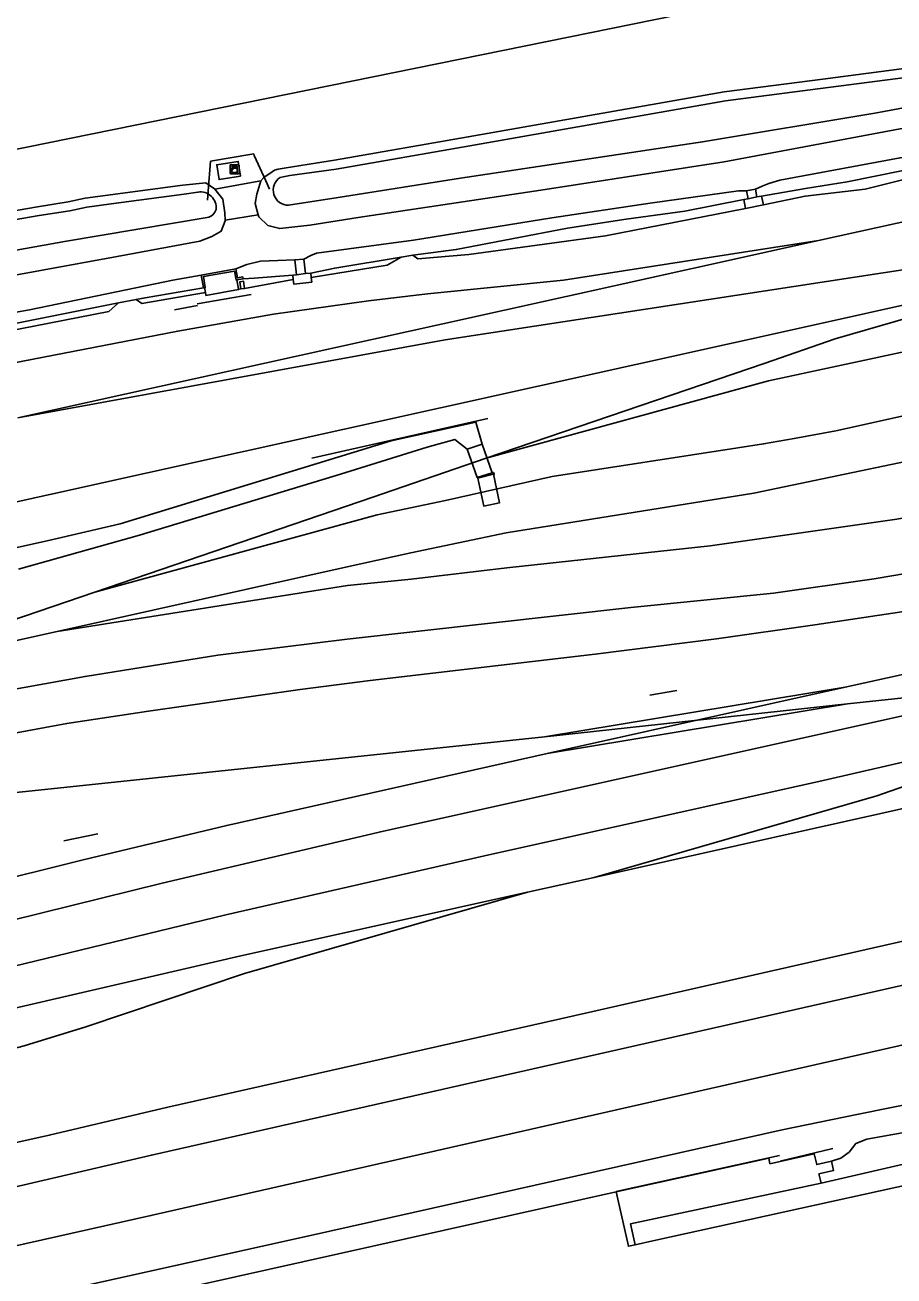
# Model space of a CAD drawing. Extents: x 161477 to 163040, y 383680 to 384868.
# Drawn here: x 162022.7 to 162118.8, y 383830.5 to 383968.8 of the extents above; entities that cross this region are included whole.
import ezdxf

# ---------------------------------------------------------------- set-up
doc = ezdxf.new("R2010")
doc.units = 0
for name, color, linetype in [('IMGEO_Grasland_overig', 7, 'Continuous'), ('IMGEO_Hek', 7, 'Continuous'), ('IMGEO_Kast', 7, 'Continuous'), ('IMGEO_Loofbos', 7, 'Continuous'), ('IMGEO_Muur', 7, 'Continuous'), ('IMGEO_Overweg_gesloten', 7, 'Continuous'), ('IMGEO_Pand', 7, 'Continuous'), ('IMGEO_Spoor', 7, 'Continuous'), ('IMGEO_Spoorbaan_halfverhard', 7, 'Continuous'), ('IMGEO_Terreindeel_gesloten', 7, 'Continuous'), ('IMGEO_Terreindeel_onvherhard', 7, 'Continuous'), ('IMGEO_Terreindeel_open', 7, 'Continuous'), ('IMGEO_Voetpad_op_trap', 7, 'Continuous'), ('IMGEO_Waterloop', 7, 'Continuous')]:
    doc.layers.add(name, color=color, linetype=linetype)

msp = doc.modelspace()

# ---------------------------------------------------------------- linework, layer by layer
at = {"layer": 'IMGEO_Grasland_overig'}
for points in [[(162160.3, 383960.6), (162156.48, 383960.02), (162153.83, 383959.41), (162130.51, 383954.62), (162122.68, 383953.34), (162113.59, 383951.49), (162108.96, 383950.74), (162104.12, 383949.91)], [(162136.37, 383957.17), (162126.86, 383955.33), (162119.43, 383954.14), (162106.12, 383951.67), (162104.92, 383951.3), (162104.16, 383951.02), (162103.44, 383950.68)], [(162102.45, 383950.49), (162101.55, 383950.48), (162091.78, 383949.14), (162080.92, 383947.51), (162065.62, 383945.02), (162054.88, 383943.6), (162054.28, 383943.32), (162053.49, 383942.95)], [(162102.15, 383949.53), (162095.61, 383948.23), (162089.15, 383947.35), (162082.65, 383946.35), (162070.34, 383943.99), (162065.55, 383943.37)], [(162102.62, 383949.62), (162102.15, 383949.53)], [(162102.15, 383949.53), (162102.34, 383948.55)], [(162104.12, 383949.91), (162103.6, 383949.82)], [(162104.31, 383948.93), (162104.12, 383949.91)], [(162064.27, 383943.16), (162056.9, 383941.94), (162054.25, 383941.39)], [(162052.49, 383942.84), (162050.63, 383942.79), (162048.68, 383942.7), (162047.18, 383942.34), (162045.98, 383941.85)], [(162042.14, 383941.17), (162039.02, 383940.6), (162023.15, 383937.33), (162004.87, 383934.08), (161992.3, 383931.73), (161988.29, 383930.8)], [(162046.27, 383939.6), (162046.08, 383940.64)], [(162046.94, 383939.7), (162046.82, 383940.49), (162046.43, 383940.44), (162046.54, 383939.65)], [(162052.26, 383941.17), (162048.01, 383940.82), (162046.79, 383940.77)], [(162052.68, 383941.21), (162052.26, 383941.17)], [(162052.26, 383941.17), (162052.32, 383940.67)], [(162054.25, 383941.39), (162053.67, 383941.33)], [(162054.31, 383940.89), (162054.25, 383941.39)], [(162042.39, 383939.76), (162035.94, 383938.67), (162034.95, 383938.48)], [(162042.52, 383939.78), (162042.61, 383939.23)], [(162000.1, 383931.74), (162008.45, 383933.19), (162033.01, 383938.09)]]:
    msp.add_lwpolyline(points, dxfattribs=at)
at = {"layer": 'IMGEO_Hek'}
for points in [[(162043.18, 383953.76), (162047.75, 383954.55)], [(162047.75, 383954.55), (162047.95, 383954.58)], [(162047.95, 383954.58), (162048.01, 383954.41)], [(162048.01, 383954.41), (162049.27, 383951.58)], [(162042.9, 383950.46), (162043.18, 383953.76)], [(162049.27, 383951.58), (162049.68, 383950.66)], [(162042.82, 383949.46), (162042.9, 383950.46)], [(162047.67, 383939.04), (162041.71, 383938)], [(162041.74, 383937.82), (162039.2, 383937.33)], [(162054.36, 383920.92), (162073.85, 383925.31)], [(162094.74, 383895.22), (162091.77, 383894.73)], [(162026.93, 383878.62), (162030.71, 383879.38)], [(162088.03, 383839.84), (162106.1, 383843.8)], [(162112.01, 383844.56), (162106.15, 383843.17)]]:
    msp.add_lwpolyline(points, dxfattribs=at)
at = {"layer": 'IMGEO_Kast'}
for p, q in [((162045.33, 383952.46), (162045.33, 383953.3)), ((162045.33, 383953.3), (162045.33, 383952.46)), ((162045.41, 383953.38), (162046.25, 383953.38)), ((162046.25, 383953.38), (162045.41, 383953.38)), ((162046.33, 383953.31), (162046.33, 383952.47)), ((162046.33, 383952.47), (162046.33, 383953.31)), ((162046.26, 383952.38), (162045.42, 383952.38)), ((162045.42, 383952.38), (162046.26, 383952.38))]:
    msp.add_line(p, q, dxfattribs=at)
for points in [[(162045.53, 383953.17), (162046.13, 383953.17), (162046.13, 383953.09), (162045.53, 383953.09), (162045.53, 383953.17)], [(162045.53, 383953), (162046.13, 383953), (162046.13, 383952.51), (162045.53, 383952.51), (162045.53, 383953)]]:
    msp.add_lwpolyline(points, dxfattribs=at)
msp.add_circle((162045.61, 383952.85), 0.0377, dxfattribs=at)
for centre, start, end in [((162045.41, 383953.3), 92.4484, 184.2845), ((162045.41, 383953.3), 92.4484, 184.2845), ((162046.25, 383953.3), 2.4484, 94.2845), ((162046.25, 383953.3), 2.4484, 94.2845), ((162045.41, 383952.46), 182.4484, 274.2845), ((162045.41, 383952.46), 182.4484, 274.2845), ((162046.25, 383952.46), 272.4484, 4.2845), ((162046.25, 383952.46), 272.4484, 4.2845)]:
    msp.add_arc(centre, 0.0779, start, end, dxfattribs=at)
at = {"layer": 'IMGEO_Loofbos'}
for points in [[(162219.17, 383995.88), (162219.25, 383995.24), (162013.21, 383953.38)], [(162048.74, 383951.59), (162049.06, 383951.96), (162049.99, 383952.59), (162050.25, 383952.76), (162050.66, 383952.87), (162051.32, 383953.01), (162054.08, 383953.44), (162056.89, 383953.89), (162071.68, 383956.46), (162099.97, 383961.43), (162110.89, 383962.85), (162121, 383964.16), (162136.11, 383966.85), (162138.76, 383967.26), (162140.44, 383967.48), (162141.35, 383967.53), (162141.99, 383967.28), (162142.69, 383966.45), (162142.82, 383966.24), (162142.84, 383966.11)], [(162043.65, 383950.68), (162048.74, 383951.59)], [(162048.74, 383951.59), (162048.3, 383950.13), (162048.12, 383949.09), (162048.45, 383947.82)], [(162013.98, 383947), (162024.05, 383948.73), (162027.42, 383949.27), (162029.31, 383949.67), (162040.11, 383951.11), (162042.66, 383951.37), (162043.62, 383950.72), (162043.65, 383950.68)], [(162044.8, 383947.25), (162044.75, 383948.07), (162044.52, 383949.56), (162043.65, 383950.68)], [(162044.8, 383947.25), (162048.45, 383947.82)]]:
    msp.add_lwpolyline(points, dxfattribs=at)
at = {"layer": 'IMGEO_Muur'}
for points in [[(162045.98, 383941.85), (162042.14, 383941.17)], [(162046.79, 383940.77), (162046.74, 383940.97), (162046.15, 383940.86), (162045.98, 383941.85)], [(162042.14, 383941.17), (162042.39, 383939.76)], [(162042.52, 383939.78), (162042.59, 383939.79), (162042.38, 383941), (162045.81, 383941.61), (162045.99, 383940.63), (162046.08, 383940.64)], [(162046.08, 383940.64), (162046.79, 383940.77)], [(162042.39, 383939.76), (162042.52, 383939.78)], [(162089.62, 383836.26), (162110.7, 383840.75), (162127.47, 383844.63), (162131.77, 383845.7), (162135.03, 383846.61), (162141.89, 383848.65), (162144.29, 383849.03), (162147.27, 383849.84), (162167.78, 383854.26), (162170.54, 383854.89), (162171.61, 383855.13), (162171.79, 383855.17), (162178.35, 383856.09), (162181.2, 383856.59)]]:
    msp.add_lwpolyline(points, dxfattribs=at)
at = {"layer": 'IMGEO_Overweg_gesloten'}
for points in [[(162071.54, 383921.92), (162073.21, 383922.46)], [(162074.32, 383919.31), (162073.21, 383922.46)], [(162071.54, 383921.92), (162072.66, 383918.78)], [(162074.32, 383919.31), (162072.66, 383918.78)], [(162074.48, 383919.14), (162072.72, 383918.73)], [(162072.72, 383918.73), (162073.38, 383915.62), (162075.13, 383915.99), (162074.48, 383919.14)]]:
    msp.add_lwpolyline(points, dxfattribs=at)
at = {"layer": 'IMGEO_Pand'}
for points in [[(162046.48, 383952.1), (162044.12, 383951.73), (162043.86, 383953.37), (162046.23, 383953.74), (162046.48, 383952.1)], [(162090.14, 383833.92), (162092.1, 383834.36), (162120.93, 383840.7), (162121.37, 383840.8), (162139.81, 383844.85)], [(162088.04, 383839.79), (162000, 383820.13), (161884.78, 383794.45), (161884.66, 383795.01), (161884.29, 383794.93), (161884.34, 383794.72)], [(162088.04, 383839.79), (162089.38, 383833.76), (162090.14, 383833.92)]]:
    msp.add_lwpolyline(points, dxfattribs=at)
at = {"layer": 'IMGEO_Spoor'}
for points in [[(162438.62, 384002.73), (162422.41, 383999.62), (162409.91, 383997.09), (162392.54, 383993.36), (162384.28, 383991.52), (162368.49, 383988.03), (162353.25, 383984.63), (162331.04, 383979.7), (162301.46, 383973.15), (162274.22, 383967.05), (162266.99, 383965.42), (162236.06, 383958.54), (162204.92, 383951.64), (162178.16, 383945.64), (162141.24, 383937.49), (162121.53, 383933.06), (162112.43, 383931.11)], [(162112.31, 383923.94), (162128.77, 383927.61), (162135.63, 383929.04), (162172.67, 383937.27), (162200.86, 383943.44), (162249.36, 383954.22), (162273.02, 383959.47), (162284.97, 383962.12), (162336.13, 383973.44), (162362.03, 383979.17), (162388.12, 383984.93), (162414.86, 383990.86), (162441.68, 383996.44)], [(161983.02, 383882.43), (162002.6, 383886.8), (162017.08, 383889.7), (162027.28, 383891.57), (162036.3, 383892.96), (162053.1, 383895.33), (162060.81, 383896.33), (162085.72, 383899.26), (162099.11, 383900.95), (162110.01, 383902.48), (162119.36, 383903.88), (162127.92, 383905.34), (162136.6, 383906.89), (162146.67, 383908.84), (162166.54, 383913.05), (162267.83, 383935.63), (162298.18, 383942.49), (162368.54, 383958.02), (162456.6, 383977.62)], [(161981.95, 383886.79), (162015.79, 383894.36), (162029.29, 383896.79), (162043.99, 383899.13), (162058.27, 383900.92), (162089.66, 383904.4), (162105.43, 383905.98), (162116.55, 383907.59), (162125.44, 383909.1), (162136.16, 383911.23), (162167.56, 383918.35), (162190.79, 383923.42), (162250.53, 383936.75), (162372.17, 383963.7)], [(162121.29, 383947.41), (162110.4, 383945.01)], [(162149.86, 383946.37), (162069.13, 383934.01)], [(162110.4, 383945.01), (162082.22, 383940.62)], [(162110.4, 383945.01), (162082.49, 383938.82)], [(162143.51, 383943.17), (162111.79, 383936.09)], [(162143.51, 383943.17), (162112.25, 383934.11)], [(162325.36, 383942.82), (162261.47, 383928.4), (162238.34, 383923.34), (162189.76, 383912.44), (162113.36, 383895.61)], [(162082.22, 383940.62), (162067.16, 383939.08), (162060.65, 383938.31), (162050.14, 383936.84), (162039.55, 383934.98), (161761.26, 383881.1), (161737.23, 383876.55), (161717.53, 383872.76)], [(162082.49, 383938.82), (162068.85, 383935.78)], [(162111.79, 383936.09), (161895.74, 383888.14)], [(162068.85, 383935.78), (162021.85, 383925.39)], [(162069.13, 383934.01), (162021.85, 383925.39)], [(162112.25, 383934.11), (162104.4, 383931.41)], [(162104.4, 383931.41), (162073.65, 383920.91)], [(162112.43, 383931.11), (162104.88, 383929.48)], [(162104.88, 383929.48), (162073.65, 383920.91)], [(161750.33, 383784.82), (161856.15, 383808.49), (162010.58, 383842.76), (162025.33, 383846.04), (162038.44, 383849.14), (162081.87, 383858.91), (162203.93, 383886.62), (162328.82, 383914.89), (162363.46, 383922.8), (162370.5, 383924.21), (162377.8, 383925.46), (162384.63, 383926.4), (162393.03, 383927.13), (162402.21, 383927.44), (162408.98, 383927.48)], [(161752.19, 383780.4), (161875.71, 383807.94), (162015.25, 383838.88), (162036.64, 383843.84), (162104.75, 383859.25), (162247.6, 383891.59), (162328.95, 383910.05), (162367.14, 383918.71), (162379.68, 383921.18), (162389.53, 383922.69), (162398.92, 383923.74), (162409, 383924.59)], [(162069.15, 383916.25), (162080.97, 383918.9), (162101.5, 383922.08), (162104.33, 383922.5), (162107.72, 383923.11), (162112.31, 383923.94)], [(162065.34, 383910.45), (162075.88, 383912.66), (162103.27, 383917.07), (162129.38, 383922.52)], [(161754.68, 383774.37), (161849.16, 383795.44), (161951.91, 383818.25), (162017.67, 383832.92), (162036.57, 383837.16), (162110.8, 383854.02), (162201.33, 383874.48), (162299.92, 383896.88), (162339.11, 383905.77), (162371.6, 383913.13), (162387.02, 383916.6), (162393.33, 383917.81), (162399.33, 383918.84), (162404.24, 383919.61), (162409.95, 383920.31), (162415.59, 383920.88), (162421.26, 383921.34), (162428.5, 383921.74), (162433.31, 383921.88), (162439.75, 383921.91), (162444.26, 383921.83)], [(162073.65, 383920.91), (162061.13, 383916.6)], [(162061.13, 383916.6), (162030.37, 383906.11)], [(162069.15, 383916.25), (162061.6, 383914.66)], [(162065.37, 383907.55), (162075.95, 383908.81), (162098.42, 383911.21), (162119.06, 383914.19), (162133.33, 383916.82)], [(162061.6, 383914.66), (162030.37, 383906.11)], [(162065.34, 383910.45), (162057.94, 383908.83)], [(162057.94, 383908.83), (162026.21, 383901.77)], [(162065.37, 383907.55), (162058.31, 383906.85)], [(162030.37, 383906.11), (162017.93, 383901.87)], [(162058.31, 383906.85), (162026.21, 383901.77)], [(162026.21, 383901.77), (162018.35, 383900.01)], [(162209.45, 383902.11), (162168.66, 383893.18), (162117.31, 383881.61)], [(161756.53, 383768.76), (161838.28, 383786.93), (161975.14, 383817.36), (162056.37, 383835.44), (162106.4, 383846.65), (162114.63, 383848.32), (162125.79, 383850.6), (162135.24, 383852.23), (162143.31, 383853.7), (162150.4, 383855), (162159.12, 383856.88), (162165.31, 383858.26), (162254.85, 383878.09), (162292.54, 383886.49), (162314.34, 383891.26), (162320.37, 383892.65), (162328.36, 383894.6), (162337.4, 383896.88)], [(162113.36, 383895.61), (162080.1, 383890.11)], [(162113.36, 383895.61), (162080.4, 383888.27)], [(162113.62, 383893.74), (162080.1, 383890.11)], [(162113.62, 383893.74), (162080.4, 383888.27)], [(162120.56, 383894.49), (162113.62, 383893.74)], [(162120.88, 383892.68), (162062.31, 383879.66), (162037.81, 383873.92), (162000.83, 383864.78), (161960.94, 383854.6), (161931.69, 383847.23), (161887.22, 383836.56), (161822.48, 383822.2), (161794.19, 383815.83), (161768.23, 383810.18), (161751.35, 383806.22), (161742.18, 383804.14)], [(162080.1, 383890.11), (162022.76, 383884.07), (162005.83, 383882.41), (161977.21, 383879.26)], [(162124.71, 383888.45), (162110.92, 383885.28), (162073.48, 383876.95), (162044.87, 383870.41), (162018.83, 383864.1), (161926.17, 383840.83), (161904.99, 383835.71), (161880.47, 383830.07), (161744.04, 383799.74)], [(162080.4, 383888.27), (162044.96, 383880.31), (162029.1, 383876.52), (161994.28, 383867.84), (161928.36, 383851.12), (161903.85, 383845.06), (161837.13, 383830.06), (161814.39, 383825.1), (161790.23, 383819.66), (161771.31, 383815.49)], [(162125.31, 383886.52), (162116.85, 383883.57)], [(162116.85, 383883.57), (162085.58, 383874.56)], [(162117.31, 383881.61), (162085.58, 383874.56)], [(162085.58, 383874.56), (162078.24, 383872.93)], [(162078.24, 383872.93), (162046.51, 383865.9)], [(162078.24, 383872.93), (162046.94, 383863.93)], [(162046.51, 383865.9), (162016.88, 383859.02), (161999.7, 383854.79), (161939.27, 383839.49), (161917.3, 383834.06), (161891.14, 383827.89), (161859.61, 383820.78), (161745.83, 383795.49)], [(162046.94, 383863.93), (162029.39, 383858.02), (162022.57, 383855.93), (161996.39, 383849.13), (161943.61, 383835.84), (161927.99, 383831.97), (161903.41, 383826.11), (161837, 383811.15), (161747.6, 383791.29)]]:
    msp.add_lwpolyline(points, dxfattribs=at)
at = {"layer": 'IMGEO_Spoorbaan_halfverhard'}
for points in [[(162104.31, 383948.93), (162108.93, 383949.91), (162115.56, 383950.69), (162126.61, 383953.42), (162132.28, 383954.35), (162160.47, 383959.62)], [(162102.34, 383948.55), (162104.31, 383948.93)], [(162065.55, 383943.37), (162066.1, 383942.98), (162071.74, 383943.45), (162086.87, 383945.53), (162102.34, 383948.55)], [(162054.31, 383940.89), (162062.72, 383942.27), (162064.27, 383943.16)], [(162064.27, 383943.16), (162065.55, 383943.37)], [(162046.94, 383939.7), (162052.32, 383940.67)], [(162052.32, 383940.67), (162052.37, 383940.17), (162054.36, 383940.4), (162054.31, 383940.89)], [(162034.95, 383938.48), (162035.59, 383938.03), (162042.61, 383939.23)], [(162042.61, 383939.23), (162042.67, 383938.92), (162046.27, 383939.56), (162046.27, 383939.6)], [(162046.27, 383939.6), (162046.54, 383939.65)], [(162046.54, 383939.65), (162046.94, 383939.7)], [(162000.1, 383931.74), (162000.62, 383931.44), (162003.29, 383931.57), (162009.73, 383932.78), (162020.44, 383934.88), (162031.92, 383937.16), (162033.01, 383938.09)], [(162033.01, 383938.09), (162034.95, 383938.48)], [(162073.21, 383922.46), (162072.53, 383924.91), (162063.15, 383922.83), (162033.18, 383913.65), (162025.1, 383911.78), (162016.42, 383909.88), (161969.5, 383899.62), (161955.5, 383896.25), (161935.87, 383892.12), (161895.58, 383882.44), (161882.46, 383879.52), (161866.09, 383876.54), (161857.82, 383875.17), (161854.93, 383875.23), (161854.41, 383875.41), (161853.62, 383875.68), (161852.46, 383876.8)], [(162021.92, 383908.64), (162035.31, 383912.41), (162057.55, 383919.14), (162067.13, 383922.13), (162070.18, 383922.99), (162071.54, 383921.92)], [(162072.66, 383918.78), (162072.72, 383918.73)], [(162074.48, 383919.14), (162074.54, 383919.15), (162074.45, 383919.35), (162074.32, 383919.31)], [(162169.95, 383856.57), (162169.58, 383856.29), (162164.09, 383854.83), (162152.05, 383852.36), (162149.58, 383851.55), (162148.17, 383850.87), (162146.24, 383850.38), (162144.59, 383850.22), (162142.73, 383850.36), (162140.81, 383850.13), (162128.27, 383847.84), (162115.74, 383845.6), (162114.55, 383845.12), (162113.79, 383844.18), (162112.89, 383843.52), (162111.85, 383843.18)], [(162111.85, 383843.18), (162110.22, 383842.79), (162109.94, 383843.98), (162105.04, 383842.89), (162104.91, 383843.49), (162088.04, 383839.79)]]:
    msp.add_lwpolyline(points, dxfattribs=at)
at = {"layer": 'IMGEO_Terreindeel_gesloten'}
for points in [[(162110.7, 383840.75), (162127.47, 383844.63), (162131.77, 383845.7), (162135.03, 383846.61), (162141.89, 383848.65), (162144.29, 383849.03), (162147.27, 383849.84), (162167.78, 383854.26), (162170.54, 383854.89), (162171.61, 383855.13), (162171.79, 383855.17), (162178.35, 383856.09), (162181.2, 383856.59), (162181.38, 383855.78)], [(162090.14, 383833.92), (162089.62, 383836.26), (162110.7, 383840.75)]]:
    msp.add_lwpolyline(points, dxfattribs=at)
at = {"layer": 'IMGEO_Terreindeel_onvherhard'}
for points in [[(162048.45, 383947.82), (162048.51, 383947.62), (162049.51, 383946.64), (162050.82, 383946.32), (162054.14, 383946.71), (162059.5, 383947.55), (162079.71, 383950.57), (162099.98, 383953.71), (162118.86, 383957.25), (162130, 383959.28), (162139.54, 383961.12), (162140.66, 383961.41)], [(162014.37, 383939.95), (162015.38, 383940.16), (162020.11, 383940.9), (162032.85, 383943.24), (162042, 383944.92), (162043.3, 383945.44), (162044.34, 383946.02), (162044.79, 383947.17), (162044.8, 383947.25)]]:
    msp.add_lwpolyline(points, dxfattribs=at)
at = {"layer": 'IMGEO_Terreindeel_open'}
msp.add_lwpolyline([(162110.7, 383840.75), (162110.46, 383841.77), (162112.08, 383842.15), (162111.85, 383843.18)], dxfattribs=at)
at = {"layer": 'IMGEO_Voetpad_op_trap'}
for points in [[(162103.44, 383950.68), (162102.45, 383950.49)], [(162102.45, 383950.49), (162102.62, 383949.62)], [(162103.6, 383949.82), (162103.44, 383950.68)], [(162103.6, 383949.82), (162102.62, 383949.62)], [(162053.49, 383942.95), (162052.49, 383942.84)], [(162052.49, 383942.84), (162052.68, 383941.21)], [(162053.67, 383941.33), (162053.49, 383942.95)], [(162052.68, 383941.21), (162053.67, 383941.33)]]:
    msp.add_lwpolyline(points, dxfattribs=at)
at = {"layer": 'IMGEO_Waterloop'}
for points in [[(162042.8, 383947.53), (162027.26, 383944.91), (162015.67, 383942.85), (162013.62, 383942.64), (162011.1, 383942.5), (162008.99, 383942.39), (162007.72, 383942.33), (162006.8, 383942.38), (162005.69, 383942.55), (162005.09, 383942.79), (162004.51, 383943.35), (162003.92, 383944.32), (162003.31, 383946.55), (161996.63, 384000.2), (161995.62, 384009.96)], [(162002.98, 383972.41), (162006.06, 383948.92), (162006.63, 383947.69), (162007.65, 383946.43), (162008.47, 383945.89), (162009.54, 383945.48), (162010.56, 383945.48), (162011.26, 383945.52), (162024.22, 383947.75), (162027.6, 383948.28), (162029.48, 383948.68), (162032.72, 383949.11), (162040.24, 383950.12), (162041.78, 383950.35)], [(162139.46, 383966.3), (162138.86, 383966.27), (162136.28, 383965.86), (162121.16, 383963.17), (162109.49, 383961.66), (162100.12, 383960.44), (162071.85, 383955.47), (162057.07, 383952.9), (162051.96, 383952.17), (162051.19, 383952.03), (162050.88, 383951.98)], [(162116.64, 383959.09), (162137.89, 383963.01), (162139.02, 383963.33)], [(162051.81, 383948.89), (162057.27, 383949.75), (162070.8, 383951.89), (162097.58, 383955.89), (162116.64, 383959.09)]]:
    msp.add_lwpolyline(points, dxfattribs=at)
for centre, radius, start, end in [((162051.79, 383950.57), 1.68, 123.0692, 270.591), ((162042.04, 383948.6), 1.77, 354.8273, 98.1476), ((162042.59, 383948.77), 1.25, 279.8741, 344.8335)]:
    msp.add_arc(centre, radius, start, end, dxfattribs=at)

doc.saveas('drawing.dxf')
